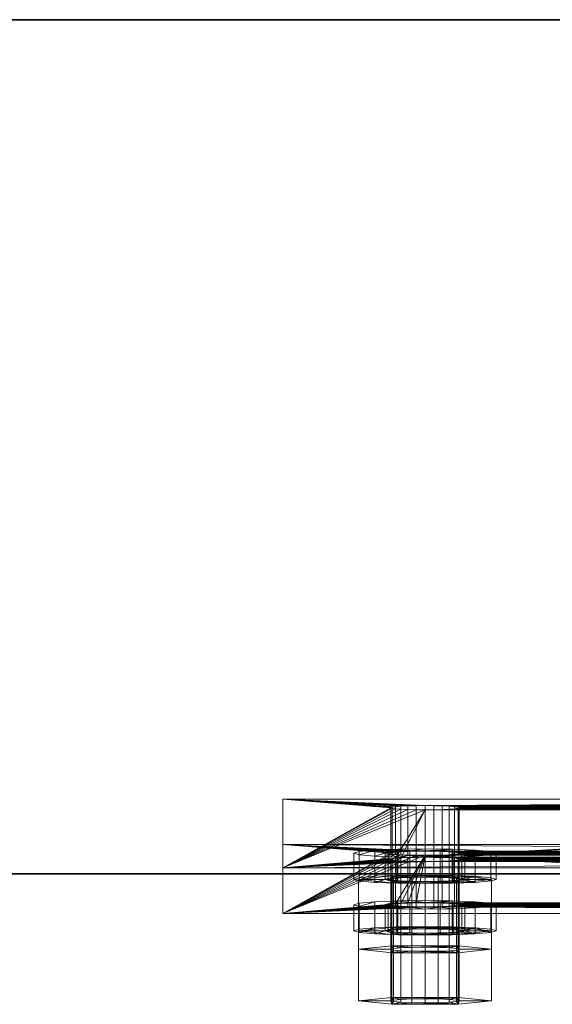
# Model space of a CAD drawing. Extents: x -0.3 to 41.3, y 0 to 17.8.
# Tile 316 of 625: x 21.8192 to 21.9128, y 3.5968 to 3.7698. Entities that reach past the tile are written whole.
import ezdxf

# ---------------------------------------------------------------- set-up
doc = ezdxf.new("R2010")
doc.units = 0
doc.header["$MEASUREMENT"] = 0
for name, color, linetype, lineweight in [('ANILHAS', 135, 'Continuous', 0), ('PLACAS_DE_BASE', 144, 'Continuous', 0), ('PORCAS', 157, 'Continuous', 0)]:
    doc.layers.add(name, color=color, linetype=linetype, lineweight=lineweight)
for name, color, linetype in [('V115', 7, 'Continuous'), ('V216', 7, 'Continuous'), ('V305', 7, 'Continuous')]:
    doc.layers.add(name, color=color, linetype=linetype)

msp = doc.modelspace()

# ---------------------------------------------------------------- linework, layer by layer
at = {"layer": 'V115', "color": 252, "true_color": 0x838383}
for points, invisible_edges in [([(18.82079, 3.76977, 196.60001), (18.82079, 3.61977, 196.60001), (25.13823, 3.61977, 196.60001)], 12), ([(18.82079, 3.76977, 196.00001), (18.82079, 3.61977, 196.00001), (25.13823, 3.61977, 196.00001)], 12), ([(18.82079, 3.76977, 196.60001), (25.13823, 3.61977, 196.60001), (25.13823, 3.76977, 196.60001)], 9), ([(18.82079, 3.76977, 196.00001), (25.13823, 3.61977, 196.00001), (25.13823, 3.76977, 196.00001)], 9)]:
    msp.add_3dface(points, dxfattribs=dict(at, invisible_edges=invisible_edges))
for points in [[(25.13823, 3.76977, 196.60001), (18.82079, 3.76977, 196.60001), (18.82079, 3.76977, 196.00001), (25.13823, 3.76977, 196.00001)], [(18.82079, 3.61977, 196.60001), (25.13823, 3.61977, 196.60001), (25.13823, 3.61977, 196.00001), (18.82079, 3.61977, 196.00001)]]:
    msp.add_3dface(points, dxfattribs=at)
at = {"layer": 'V216', "color": 252, "true_color": 0x838383}
for points, invisible_edges in [([(18.82079, 3.76977, 199.55), (18.82079, 3.61977, 199.55), (25.13823, 3.61977, 199.55)], 12), ([(18.82079, 3.76977, 198.95), (18.82079, 3.61977, 198.95), (25.13823, 3.61977, 198.95)], 12), ([(18.82079, 3.76977, 199.55), (25.13823, 3.61977, 199.55), (25.13823, 3.76977, 199.55)], 9), ([(18.82079, 3.76977, 198.95), (25.13823, 3.61977, 198.95), (25.13823, 3.76977, 198.95)], 9)]:
    msp.add_3dface(points, dxfattribs=dict(at, invisible_edges=invisible_edges))
for points in [[(25.13823, 3.76977, 199.55), (18.82079, 3.76977, 199.55), (18.82079, 3.76977, 198.95), (25.13823, 3.76977, 198.95)], [(18.82079, 3.61977, 199.55), (25.13823, 3.61977, 199.55), (25.13823, 3.61977, 198.95), (18.82079, 3.61977, 198.95)]]:
    msp.add_3dface(points, dxfattribs=at)
at = {"layer": 'V305', "color": 252, "true_color": 0x838383}
for points, invisible_edges in [([(18.82079, 3.76977, 200.60001), (18.82079, 3.61977, 200.60001), (25.13823, 3.61977, 200.60001)], 12), ([(18.82079, 3.76977, 200.30001), (18.82079, 3.61977, 200.30001), (25.13823, 3.61977, 200.30001)], 12), ([(18.82079, 3.76977, 200.60001), (25.13823, 3.61977, 200.60001), (25.13823, 3.76977, 200.60001)], 9), ([(18.82079, 3.76977, 200.30001), (25.13823, 3.61977, 200.30001), (25.13823, 3.76977, 200.30001)], 9)]:
    msp.add_3dface(points, dxfattribs=dict(at, invisible_edges=invisible_edges))
for points in [[(25.13823, 3.76977, 200.60001), (18.82079, 3.76977, 200.60001), (18.82079, 3.76977, 200.30001), (25.13823, 3.76977, 200.30001)], [(18.82079, 3.61977, 200.60001), (25.13823, 3.61977, 200.60001), (25.13823, 3.61977, 200.30001), (18.82079, 3.61977, 200.30001)]]:
    msp.add_3dface(points, dxfattribs=at)

# ---------------------------------------------------------------- meshes
at = {"layer": 'ANILHAS'}
mesh = msp.add_polyface(dxfattribs=at)
corners = [(21.87795, 3.61878, 199.42205), (21.87795, 3.62337, 199.42233), (21.8789, 3.61849, 199.42683), (21.8789, 3.61907, 199.41728), (21.8789, 3.62308, 199.4271), (21.8789, 3.62366, 199.41756), (21.88161, 3.61824, 199.43088), (21.88161, 3.61931, 199.41323), (21.88161, 3.62283, 199.43116), (21.88161, 3.6239, 199.41351), (21.88345, 3.61878, 199.42205), (21.88345, 3.62337, 199.42233), (21.88398, 3.61861, 199.42473), (21.88398, 3.61894, 199.41938), (21.88398, 3.62321, 199.42501), (21.88398, 3.62353, 199.41966), (21.8855, 3.61848, 199.42699), (21.8855, 3.61908, 199.41711), (21.8855, 3.62307, 199.42727), (21.8855, 3.62367, 199.41739), (21.88567, 3.61808, 199.43358), (21.88567, 3.61947, 199.41052), (21.88567, 3.62267, 199.43386), (21.88567, 3.62407, 199.4108), (21.88777, 3.61839, 199.42851), (21.88777, 3.61917, 199.4156), (21.88777, 3.62298, 199.42879), (21.88777, 3.62376, 199.41587), (21.89045, 3.61802, 199.43453), (21.89045, 3.61835, 199.42904), (21.89045, 3.6192, 199.41507), (21.89045, 3.61953, 199.40958), (21.89045, 3.62261, 199.43481), (21.89045, 3.62295, 199.42932), (21.89045, 3.62379, 199.41534), (21.89045, 3.62412, 199.40985), (21.89313, 3.61839, 199.42851), (21.89313, 3.61917, 199.4156), (21.89313, 3.62298, 199.42879), (21.89313, 3.62376, 199.41587), (21.89523, 3.61808, 199.43358), (21.89523, 3.61947, 199.41052), (21.89523, 3.62267, 199.43386), (21.89523, 3.62407, 199.4108), (21.8954, 3.61848, 199.42699), (21.8954, 3.61908, 199.41711), (21.8954, 3.62307, 199.42727), (21.8954, 3.62367, 199.41739), (21.89692, 3.61861, 199.42473), (21.89692, 3.61894, 199.41938), (21.89692, 3.62321, 199.42501), (21.89692, 3.62353, 199.41966), (21.89745, 3.61878, 199.42205), (21.89745, 3.62337, 199.42233), (21.89929, 3.61824, 199.43088), (21.89929, 3.61931, 199.41323), (21.89929, 3.62283, 199.43116), (21.89929, 3.6239, 199.41351), (21.902, 3.61849, 199.42683), (21.902, 3.61907, 199.41728), (21.902, 3.62308, 199.4271), (21.902, 3.62366, 199.41756), (21.90295, 3.61878, 199.42205), (21.90295, 3.62337, 199.42233)]
mesh.append_faces([[corners[k] for k in face] for face in [(63, 60, 58, 62), (60, 56, 54, 58), (56, 42, 40, 54), (42, 32, 28, 40), (32, 22, 20, 28), (22, 8, 6, 20), (8, 4, 2, 6), (4, 1, 0, 2), (1, 5, 3, 0), (5, 9, 7, 3), (9, 23, 21, 7), (23, 35, 31, 21), (35, 43, 41, 31), (43, 57, 55, 41), (57, 61, 59, 55), (61, 63, 62, 59), (53, 51, 49, 52), (51, 47, 45, 49), (47, 39, 37, 45), (39, 34, 30, 37), (34, 27, 25, 30), (27, 19, 17, 25), (19, 15, 13, 17), (15, 11, 10, 13), (11, 14, 12, 10), (14, 18, 16, 12), (18, 26, 24, 16), (26, 33, 29, 24), (33, 38, 36, 29), (38, 46, 44, 36), (46, 50, 48, 44), (50, 53, 52, 48)]])
mesh.append_faces([[corners[k] for k in face] for face in [(4, 5, 1), (61, 60, 63), (3, 2, 0), (58, 59, 62)]], dxfattribs={"vtx0": -1})
mesh.append_faces([[corners[k] for k in face] for face in [(22, 11, 8), (11, 22, 14), (14, 22, 18), (18, 22, 26), (26, 32, 33), (33, 32, 38), (38, 42, 46), (46, 56, 50), (50, 56, 53), (5, 4, 9), (9, 8, 23), (23, 27, 35), (35, 34, 43), (43, 47, 57), (57, 60, 61), (2, 7, 6), (10, 21, 13), (13, 21, 17), (17, 21, 25), (25, 31, 30), (30, 41, 37), (37, 41, 45), (45, 55, 49), (49, 55, 52), (54, 55, 58), (20, 24, 28), (28, 36, 40), (40, 44, 54)]], dxfattribs={"vtx0": -1, "vtx1": -1})
mesh.append_faces([[corners[k] for k in face] for face in [(23, 8, 11), (57, 53, 56), (6, 21, 10), (52, 55, 54)]], dxfattribs={"vtx0": -1, "vtx1": -1, "vtx2": -1})
mesh.append_faces([[corners[k] for k in face] for face in [(26, 22, 32), (38, 32, 42), (46, 42, 56), (9, 4, 8), (23, 11, 15), (23, 15, 19), (23, 19, 27), (35, 27, 34), (43, 34, 39), (43, 39, 47), (57, 47, 51), (57, 51, 53), (57, 56, 60), (2, 3, 7), (6, 7, 21), (25, 21, 31), (30, 31, 41), (45, 41, 55), (58, 55, 59), (10, 20, 6), (20, 10, 12), (20, 12, 16), (20, 16, 24), (28, 24, 29), (28, 29, 36), (40, 36, 44), (54, 44, 48), (54, 48, 52)]], dxfattribs={"vtx0": -1, "vtx2": -1})
mesh = msp.add_polyface(dxfattribs=at)
corners = [(21.87795, 3.60972, 199.57178), (21.87795, 3.61431, 199.57206), (21.8789, 3.60943, 199.57655), (21.8789, 3.61, 199.56701), (21.8789, 3.61402, 199.57683), (21.8789, 3.6146, 199.56729), (21.88161, 3.60918, 199.5806), (21.88161, 3.61025, 199.56296), (21.88161, 3.61377, 199.58088), (21.88161, 3.61484, 199.56323), (21.88345, 3.60972, 199.57178), (21.88345, 3.61431, 199.57206), (21.88398, 3.60955, 199.57445), (21.88398, 3.60988, 199.5691), (21.88398, 3.61414, 199.57473), (21.88398, 3.61447, 199.56938), (21.8855, 3.60942, 199.57672), (21.8855, 3.61001, 199.56684), (21.8855, 3.61401, 199.577), (21.8855, 3.61461, 199.56712), (21.88567, 3.60902, 199.58331), (21.88567, 3.61041, 199.56025), (21.88567, 3.61361, 199.58359), (21.88567, 3.615, 199.56053), (21.88777, 3.60932, 199.57824), (21.88777, 3.61011, 199.56532), (21.88777, 3.61392, 199.57852), (21.88777, 3.6147, 199.5656), (21.89045, 3.60896, 199.58426), (21.89045, 3.60929, 199.57877), (21.89045, 3.61014, 199.56479), (21.89045, 3.61047, 199.5593), (21.89045, 3.61355, 199.58453), (21.89045, 3.61388, 199.57904), (21.89045, 3.61473, 199.56507), (21.89045, 3.61506, 199.55958), (21.89313, 3.60932, 199.57824), (21.89313, 3.61011, 199.56532), (21.89313, 3.61392, 199.57852), (21.89313, 3.6147, 199.5656), (21.89523, 3.60902, 199.58331), (21.89523, 3.61041, 199.56025), (21.89523, 3.61361, 199.58359), (21.89523, 3.615, 199.56053), (21.8954, 3.60942, 199.57672), (21.8954, 3.61001, 199.56684), (21.8954, 3.61401, 199.577), (21.8954, 3.61461, 199.56712), (21.89692, 3.60955, 199.57445), (21.89692, 3.60988, 199.5691), (21.89692, 3.61414, 199.57473), (21.89692, 3.61447, 199.56938), (21.89745, 3.60972, 199.57178), (21.89745, 3.61431, 199.57206), (21.89929, 3.60918, 199.5806), (21.89929, 3.61025, 199.56296), (21.89929, 3.61377, 199.58088), (21.89929, 3.61484, 199.56323), (21.902, 3.60943, 199.57655), (21.902, 3.61, 199.56701), (21.902, 3.61402, 199.57683), (21.902, 3.6146, 199.56729), (21.90295, 3.60972, 199.57178), (21.90295, 3.61431, 199.57206)]
mesh.append_faces([[corners[k] for k in face] for face in [(63, 60, 58, 62), (60, 56, 54, 58), (56, 42, 40, 54), (42, 32, 28, 40), (32, 22, 20, 28), (22, 8, 6, 20), (8, 4, 2, 6), (4, 1, 0, 2), (1, 5, 3, 0), (5, 9, 7, 3), (9, 23, 21, 7), (23, 35, 31, 21), (35, 43, 41, 31), (43, 57, 55, 41), (57, 61, 59, 55), (61, 63, 62, 59), (53, 51, 49, 52), (51, 47, 45, 49), (47, 39, 37, 45), (39, 34, 30, 37), (34, 27, 25, 30), (27, 19, 17, 25), (19, 15, 13, 17), (15, 11, 10, 13), (11, 14, 12, 10), (14, 18, 16, 12), (18, 26, 24, 16), (26, 33, 29, 24), (33, 38, 36, 29), (38, 46, 44, 36), (46, 50, 48, 44), (50, 53, 52, 48)]])
mesh.append_faces([[corners[k] for k in face] for face in [(4, 5, 1), (61, 60, 63), (3, 2, 0), (58, 59, 62)]], dxfattribs={"vtx0": -1})
mesh.append_faces([[corners[k] for k in face] for face in [(22, 11, 8), (11, 22, 14), (14, 22, 18), (18, 22, 26), (26, 32, 33), (33, 32, 38), (38, 42, 46), (46, 56, 50), (50, 56, 53), (5, 4, 9), (9, 8, 23), (23, 27, 35), (35, 34, 43), (43, 47, 57), (57, 60, 61), (2, 7, 6), (10, 21, 13), (13, 21, 17), (17, 21, 25), (25, 31, 30), (30, 41, 37), (37, 41, 45), (45, 55, 49), (49, 55, 52), (54, 55, 58), (20, 24, 28), (28, 36, 40), (40, 44, 54)]], dxfattribs={"vtx0": -1, "vtx1": -1})
mesh.append_faces([[corners[k] for k in face] for face in [(23, 8, 11), (57, 53, 56), (6, 21, 10), (52, 55, 54)]], dxfattribs={"vtx0": -1, "vtx1": -1, "vtx2": -1})
mesh.append_faces([[corners[k] for k in face] for face in [(26, 22, 32), (38, 32, 42), (46, 42, 56), (9, 4, 8), (23, 11, 15), (23, 15, 19), (23, 19, 27), (35, 27, 34), (43, 34, 39), (43, 39, 47), (57, 47, 51), (57, 51, 53), (57, 56, 60), (2, 3, 7), (6, 7, 21), (25, 21, 31), (30, 31, 41), (45, 41, 55), (58, 55, 59), (10, 20, 6), (20, 10, 12), (20, 12, 16), (20, 16, 24), (28, 24, 29), (28, 29, 36), (40, 36, 44), (54, 44, 48), (54, 48, 52)]], dxfattribs={"vtx0": -1, "vtx2": -1})
at = {"layer": 'PLACAS_DE_BASE'}
mesh = msp.add_polyface(dxfattribs=at)
corners = [(21.8889, 3.6317, 199.41703), (21.86545, 3.63286, 199.39787), (21.88745, 3.63167, 199.41763), (21.88621, 3.63161, 199.41859), (21.88525, 3.63153, 199.41983), (21.88465, 3.63145, 199.42127), (21.88445, 3.63135, 199.42282), (21.86545, 3.62078, 199.5975), (21.88465, 3.63126, 199.42437), (21.88525, 3.63117, 199.42581), (21.88621, 3.6311, 199.42705), (21.88745, 3.63104, 199.42801), (21.8889, 3.631, 199.4286), (21.89045, 3.63099, 199.42881), (21.88525, 3.62247, 199.56955), (21.88465, 3.62239, 199.571), (21.88445, 3.62229, 199.57255), (21.88465, 3.6222, 199.5741), (21.88525, 3.62211, 199.57554), (21.88621, 3.62204, 199.57678), (21.88745, 3.62198, 199.57773), (21.8889, 3.62194, 199.57833), (21.86545, 3.62488, 199.39738), (21.88445, 3.62337, 199.42234), (21.86545, 3.6128, 199.59702), (21.88465, 3.62346, 199.42079), (21.88525, 3.62355, 199.41934), (21.88621, 3.62362, 199.4181), (21.88745, 3.62368, 199.41715), (21.8889, 3.62372, 199.41655), (21.88465, 3.62327, 199.42389), (21.88525, 3.62319, 199.42533), (21.88621, 3.62311, 199.42657), (21.88745, 3.62305, 199.42752), (21.8889, 3.62302, 199.42812), (21.89045, 3.62301, 199.42833), (21.88525, 3.61449, 199.56907), (21.88465, 3.6144, 199.57051), (21.88445, 3.61431, 199.57206), (21.88465, 3.61421, 199.57361), (21.88525, 3.61413, 199.57506), (21.88621, 3.61405, 199.5763), (21.88745, 3.61399, 199.57725), (21.8889, 3.61396, 199.57785)]
mesh.append_faces([[corners[k] for k in face] for face in [(7, 1, 22, 24)]])
mesh.append_faces([[corners[k] for k in face] for face in [(0, 1, 2), (2, 1, 3), (3, 1, 4), (4, 1, 5), (5, 1, 6), (6, 7, 8), (8, 7, 9), (9, 7, 10), (10, 7, 11), (11, 7, 12), (14, 7, 15), (15, 7, 16), (16, 7, 17), (17, 7, 18), (18, 7, 19), (19, 7, 20), (20, 7, 21), (22, 23, 24), (23, 22, 25), (25, 22, 26), (26, 22, 27), (27, 22, 28), (28, 22, 29)]], dxfattribs={"vtx0": -1, "vtx1": -1})
mesh.append_faces([[corners[k] for k in face] for face in [(13, 7, 14), (24, 35, 36)]], dxfattribs={"vtx0": -1, "vtx1": -1, "vtx2": -1})
mesh.append_faces([[corners[k] for k in face] for face in [(6, 1, 7), (24, 23, 30), (24, 30, 31), (24, 31, 32), (24, 32, 33), (24, 33, 34), (24, 36, 37), (24, 37, 38), (24, 38, 39), (24, 39, 40), (24, 40, 41), (24, 41, 42), (24, 42, 43)]], dxfattribs={"vtx0": -1, "vtx2": -1})
mesh = msp.add_polyface(dxfattribs=at)
corners = [(21.89045, 3.63172, 199.41683), (21.86545, 3.63286, 199.39787), (21.8889, 3.6317, 199.41703), (21.8889, 3.631, 199.4286), (21.86545, 3.62078, 199.5975), (21.89045, 3.63099, 199.42881), (21.88525, 3.62247, 199.56955), (21.88621, 3.62255, 199.56831), (21.8889, 3.62194, 199.57833), (21.89045, 3.62193, 199.57854), (21.8889, 3.62372, 199.41655), (21.86545, 3.62488, 199.39738), (21.89045, 3.62373, 199.41635), (21.86545, 3.6128, 199.59702), (21.8889, 3.62302, 199.42812), (21.89045, 3.62301, 199.42833), (21.88525, 3.61449, 199.56907), (21.88621, 3.61456, 199.56783), (21.88745, 3.61462, 199.56688), (21.8889, 3.61466, 199.56628), (21.89045, 3.61467, 199.56607), (21.8889, 3.61396, 199.57785), (21.89045, 3.61394, 199.57805), (21.892, 3.6317, 199.41703), (21.892, 3.62372, 199.41655), (21.88745, 3.63167, 199.41763), (21.88745, 3.62368, 199.41715), (21.88621, 3.63161, 199.41859), (21.88621, 3.62362, 199.4181), (21.88525, 3.63153, 199.41983), (21.88525, 3.62355, 199.41934), (21.88465, 3.63145, 199.42127), (21.88465, 3.62346, 199.42079), (21.88445, 3.63135, 199.42282), (21.88445, 3.62337, 199.42234), (21.88465, 3.63126, 199.42437), (21.88465, 3.62327, 199.42389), (21.88525, 3.63117, 199.42581), (21.88525, 3.62319, 199.42533), (21.88621, 3.6311, 199.42705), (21.88621, 3.62311, 199.42657), (21.88745, 3.63104, 199.42801), (21.88745, 3.62305, 199.42752), (21.892, 3.631, 199.4286), (21.892, 3.62302, 199.42812), (21.892, 3.62264, 199.56676), (21.89045, 3.62265, 199.56656), (21.892, 3.61466, 199.56628), (21.8889, 3.62264, 199.56676), (21.88745, 3.62261, 199.56736), (21.88465, 3.62239, 199.571), (21.88465, 3.6144, 199.57051), (21.88445, 3.62229, 199.57255), (21.88445, 3.61431, 199.57206), (21.88465, 3.6222, 199.5741), (21.88465, 3.61421, 199.57361), (21.88525, 3.62211, 199.57554), (21.88525, 3.61413, 199.57506), (21.88621, 3.62204, 199.57678), (21.88621, 3.61405, 199.5763), (21.88745, 3.62198, 199.57773), (21.88745, 3.61399, 199.57725), (21.892, 3.62194, 199.57833), (21.892, 3.61396, 199.57785)]
mesh.append_faces([[corners[k] for k in face] for face in [(23, 0, 12, 24), (0, 2, 10, 12), (2, 25, 26, 10), (25, 27, 28, 26), (27, 29, 30, 28), (29, 31, 32, 30), (31, 33, 34, 32), (33, 35, 36, 34), (35, 37, 38, 36), (37, 39, 40, 38), (39, 41, 42, 40), (41, 3, 14, 42), (3, 5, 15, 14), (5, 43, 44, 15), (45, 46, 20, 47), (46, 48, 19, 20), (48, 49, 18, 19), (49, 7, 17, 18), (7, 6, 16, 17), (6, 50, 51, 16), (50, 52, 53, 51), (52, 54, 55, 53), (54, 56, 57, 55), (56, 58, 59, 57), (58, 60, 61, 59), (60, 8, 21, 61), (8, 9, 22, 21), (9, 62, 63, 22)]])
mesh.append_faces([[corners[k] for k in face] for face in [(0, 1, 2), (3, 4, 5), (8, 4, 9), (10, 11, 12), (16, 15, 17), (17, 15, 18), (18, 15, 19), (19, 15, 20)]], dxfattribs={"vtx0": -1, "vtx1": -1})
mesh.append_faces([[corners[k] for k in face] for face in [(5, 6, 7), (13, 14, 15), (13, 21, 22)]], dxfattribs={"vtx0": -1, "vtx2": -1})
mesh = msp.add_polyface(dxfattribs=at)
corners = [(21.86545, 3.63286, 199.39787), (21.89045, 3.63172, 199.41683), (22.06545, 3.63286, 199.39787), (21.89045, 3.63099, 199.42881), (21.88621, 3.62255, 199.56831), (22.04045, 3.63099, 199.42881), (21.88745, 3.62261, 199.56736), (21.8889, 3.62264, 199.56676), (21.89045, 3.62265, 199.56656), (21.89045, 3.62193, 199.57854), (21.86545, 3.62078, 199.5975), (22.04045, 3.62193, 199.57854), (21.892, 3.62264, 199.56676), (22.04045, 3.62265, 199.56656), (22.03745, 3.62198, 199.57773), (21.89345, 3.62198, 199.57773), (21.892, 3.62194, 199.57833), (22.0389, 3.62194, 199.57833), (21.892, 3.6317, 199.41703), (22.04045, 3.63172, 199.41683), (22.03745, 3.63104, 199.42801), (21.89345, 3.63104, 199.42801), (21.892, 3.631, 199.4286), (22.0389, 3.631, 199.4286), (21.89045, 3.62373, 199.41635), (21.86545, 3.62488, 199.39738), (22.04045, 3.62373, 199.41635), (21.89045, 3.61467, 199.56607), (21.89045, 3.62301, 199.42833), (22.04045, 3.61467, 199.56607), (21.86545, 3.6128, 199.59702), (21.89045, 3.61394, 199.57805), (22.06545, 3.6128, 199.59702), (22.0389, 3.61466, 199.56628), (21.892, 3.61466, 199.56628), (21.892, 3.61396, 199.57785), (22.04045, 3.61394, 199.57805), (22.0389, 3.62372, 199.41655), (21.892, 3.62372, 199.41655), (21.892, 3.62302, 199.42812), (22.04045, 3.62301, 199.42833), (21.89645, 3.63135, 199.42282), (21.89625, 3.63145, 199.42127), (21.89625, 3.62346, 199.42079), (21.89645, 3.62337, 199.42234), (21.89565, 3.63153, 199.41983), (21.89565, 3.62355, 199.41934), (21.89469, 3.63161, 199.41859), (21.89469, 3.62362, 199.4181), (21.89345, 3.63167, 199.41763), (21.89345, 3.62368, 199.41715), (21.89345, 3.62305, 199.42752), (21.89469, 3.6311, 199.42705), (21.89469, 3.62311, 199.42657), (21.89565, 3.63117, 199.42581), (21.89565, 3.62319, 199.42533), (21.89625, 3.63126, 199.42437), (21.89625, 3.62327, 199.42389), (21.89645, 3.62229, 199.57255), (21.89625, 3.62239, 199.571), (21.89625, 3.6144, 199.57051), (21.89645, 3.61431, 199.57206), (21.89565, 3.62247, 199.56955), (21.89565, 3.61449, 199.56907), (21.89469, 3.62255, 199.56831), (21.89469, 3.61456, 199.56783), (21.89345, 3.62261, 199.56736), (21.89345, 3.61462, 199.56688), (21.89345, 3.61399, 199.57725), (21.89469, 3.62204, 199.57678), (21.89469, 3.61405, 199.5763), (21.89565, 3.62211, 199.57554), (21.89565, 3.61413, 199.57506), (21.89625, 3.6222, 199.5741), (21.89625, 3.61421, 199.57361)]
mesh.append_faces([[corners[k] for k in face] for face in [(41, 42, 43, 44), (42, 45, 46, 43), (45, 47, 48, 46), (47, 49, 50, 48), (49, 18, 38, 50), (22, 21, 51, 39), (21, 52, 53, 51), (52, 54, 55, 53), (54, 56, 57, 55), (56, 41, 44, 57), (58, 59, 60, 61), (59, 62, 63, 60), (62, 64, 65, 63), (64, 66, 67, 65), (66, 12, 34, 67), (16, 15, 68, 35), (15, 69, 70, 68), (69, 71, 72, 70), (71, 73, 74, 72), (73, 58, 61, 74)]])
mesh.append_faces([[corners[k] for k in face] for face in [(0, 1, 2), (12, 13, 8), (18, 19, 1), (30, 31, 32), (27, 33, 34), (35, 36, 31), (24, 37, 38), (39, 40, 28)]], dxfattribs={"vtx0": -1, "vtx1": -1})
mesh.append_faces([[corners[k] for k in face] for face in [(3, 4, 5), (9, 10, 11), (24, 25, 26), (27, 28, 29)]], dxfattribs={"vtx0": -1, "vtx1": -1, "vtx2": -1})
mesh.append_faces([[corners[k] for k in face] for face in [(5, 4, 6), (5, 6, 7), (5, 7, 8), (14, 15, 16), (17, 16, 9), (20, 21, 22), (23, 22, 3)]], dxfattribs={"vtx0": -1, "vtx2": -1})
mesh = msp.add_polyface(dxfattribs=at)
corners = [(22.0389, 3.62264, 199.56676), (21.892, 3.62264, 199.56676), (21.89345, 3.62261, 199.56736), (22.03745, 3.62261, 199.56736), (21.89469, 3.62255, 199.56831), (22.03621, 3.62255, 199.56831), (21.89565, 3.62247, 199.56955), (22.03525, 3.62247, 199.56955), (21.89625, 3.62239, 199.571), (22.03465, 3.62239, 199.571), (21.89645, 3.62229, 199.57255), (22.03445, 3.62229, 199.57255), (21.89625, 3.6222, 199.5741), (22.03465, 3.6222, 199.5741), (21.89565, 3.62211, 199.57554), (22.03525, 3.62211, 199.57554), (21.89469, 3.62204, 199.57678), (22.03621, 3.62204, 199.57678), (21.89345, 3.62198, 199.57773), (22.0389, 3.6317, 199.41703), (21.892, 3.6317, 199.41703), (21.89345, 3.63167, 199.41763), (22.03745, 3.63167, 199.41763), (21.89469, 3.63161, 199.41859), (22.03621, 3.63161, 199.41859), (21.89565, 3.63153, 199.41983), (22.03525, 3.63153, 199.41983), (21.89625, 3.63145, 199.42127), (22.03465, 3.63145, 199.42127), (21.89645, 3.63135, 199.42282), (22.03445, 3.63135, 199.42282), (21.89625, 3.63126, 199.42437), (22.03465, 3.63126, 199.42437), (21.89565, 3.63117, 199.42581), (22.03525, 3.63117, 199.42581), (21.89469, 3.6311, 199.42705), (22.03621, 3.6311, 199.42705), (21.89345, 3.63104, 199.42801), (21.892, 3.61466, 199.56628), (22.03745, 3.61462, 199.56688), (21.89345, 3.61462, 199.56688), (22.03621, 3.61456, 199.56783), (21.89469, 3.61456, 199.56783), (22.03525, 3.61449, 199.56907), (21.89565, 3.61449, 199.56907), (22.03465, 3.6144, 199.57051), (21.89625, 3.6144, 199.57051), (22.03445, 3.61431, 199.57206), (21.89645, 3.61431, 199.57206), (22.03465, 3.61421, 199.57361), (21.89625, 3.61421, 199.57361), (22.03525, 3.61413, 199.57506), (21.89565, 3.61413, 199.57506), (22.03621, 3.61405, 199.5763), (21.89469, 3.61405, 199.5763), (22.03745, 3.61399, 199.57725), (21.89345, 3.61399, 199.57725), (22.0389, 3.61396, 199.57785), (21.892, 3.61396, 199.57785), (21.892, 3.62372, 199.41655), (22.03745, 3.62368, 199.41715), (21.89345, 3.62368, 199.41715), (22.03621, 3.62362, 199.4181), (21.89469, 3.62362, 199.4181), (22.03525, 3.62355, 199.41934), (21.89565, 3.62355, 199.41934), (22.03465, 3.62346, 199.42079), (21.89625, 3.62346, 199.42079), (22.03445, 3.62337, 199.42234), (21.89645, 3.62337, 199.42234), (22.03465, 3.62327, 199.42389), (21.89625, 3.62327, 199.42389), (22.03525, 3.62319, 199.42533), (21.89565, 3.62319, 199.42533), (22.03621, 3.62311, 199.42657), (21.89469, 3.62311, 199.42657), (22.03745, 3.62305, 199.42752), (21.89345, 3.62305, 199.42752), (22.0389, 3.62302, 199.42812), (21.892, 3.62302, 199.42812), (21.86545, 3.63286, 199.39787), (22.06545, 3.63286, 199.39787), (22.06545, 3.62488, 199.39738), (21.86545, 3.62488, 199.39738)]
mesh.append_faces([[corners[k] for k in face] for face in [(80, 81, 82, 83)]])
mesh.append_faces([[corners[k] for k in face] for face in [(38, 39, 40), (40, 41, 42), (42, 43, 44), (44, 45, 46), (46, 47, 48), (48, 49, 50), (50, 51, 52), (52, 53, 54), (54, 55, 56), (56, 57, 58), (59, 60, 61), (61, 62, 63), (63, 64, 65), (65, 66, 67), (67, 68, 69), (69, 70, 71), (71, 72, 73), (73, 74, 75), (75, 76, 77), (77, 78, 79)]], dxfattribs={"vtx0": -1, "vtx1": -1})
mesh.append_faces([[corners[k] for k in face] for face in [(0, 1, 2), (3, 2, 4), (5, 4, 6), (7, 6, 8), (9, 8, 10), (11, 10, 12), (13, 12, 14), (15, 14, 16), (17, 16, 18), (19, 20, 21), (22, 21, 23), (24, 23, 25), (26, 25, 27), (28, 27, 29), (30, 29, 31), (32, 31, 33), (34, 33, 35), (36, 35, 37)]], dxfattribs={"vtx0": -1, "vtx2": -1})
mesh = msp.add_polyface(dxfattribs=at)
corners = [(22.04045, 3.63172, 199.41683), (22.06545, 3.63286, 199.39787), (21.89045, 3.63172, 199.41683), (22.04045, 3.62265, 199.56656), (22.04045, 3.63099, 199.42881), (21.89045, 3.62265, 199.56656), (22.06545, 3.62078, 199.5975), (22.04045, 3.62193, 199.57854), (21.86545, 3.62078, 199.5975), (21.892, 3.62264, 199.56676), (22.0389, 3.62264, 199.56676), (21.89345, 3.62261, 199.56736), (22.03745, 3.62261, 199.56736), (21.892, 3.6317, 199.41703), (22.0389, 3.6317, 199.41703), (21.89345, 3.63167, 199.41763), (22.03745, 3.63167, 199.41763), (22.06545, 3.62488, 199.39738), (22.04045, 3.62373, 199.41635), (21.86545, 3.62488, 199.39738), (22.04045, 3.62301, 199.42833), (22.04469, 3.61456, 199.56783), (21.89045, 3.62301, 199.42833), (22.04345, 3.61462, 199.56688), (22.042, 3.61466, 199.56628), (22.04045, 3.61467, 199.56607), (22.04045, 3.61394, 199.57805), (22.06545, 3.6128, 199.59702), (21.89045, 3.61394, 199.57805), (22.0389, 3.61466, 199.56628), (21.89045, 3.61467, 199.56607), (21.89345, 3.61399, 199.57725), (22.03745, 3.61399, 199.57725), (22.0389, 3.61396, 199.57785), (21.892, 3.61396, 199.57785), (22.0389, 3.62372, 199.41655), (21.89045, 3.62373, 199.41635), (21.89345, 3.62305, 199.42752), (22.03745, 3.62305, 199.42752), (22.0389, 3.62302, 199.42812), (21.892, 3.62302, 199.42812), (22.03745, 3.62368, 199.41715), (22.03621, 3.63161, 199.41859), (22.03621, 3.62362, 199.4181), (22.03525, 3.63153, 199.41983), (22.03525, 3.62355, 199.41934), (22.03465, 3.63145, 199.42127), (22.03465, 3.62346, 199.42079), (22.03445, 3.63135, 199.42282), (22.03445, 3.62337, 199.42234), (22.03465, 3.63126, 199.42437), (22.03465, 3.62327, 199.42389), (22.03525, 3.63117, 199.42581), (22.03525, 3.62319, 199.42533), (22.03621, 3.6311, 199.42705), (22.03621, 3.62311, 199.42657), (22.03745, 3.63104, 199.42801), (22.0389, 3.631, 199.4286), (22.03745, 3.61462, 199.56688), (22.03621, 3.62255, 199.56831), (22.03621, 3.61456, 199.56783), (22.03525, 3.62247, 199.56955), (22.03525, 3.61449, 199.56907), (22.03465, 3.62239, 199.571), (22.03465, 3.6144, 199.57051), (22.03445, 3.62229, 199.57255), (22.03445, 3.61431, 199.57206), (22.03465, 3.6222, 199.5741), (22.03465, 3.61421, 199.57361), (22.03525, 3.62211, 199.57554), (22.03525, 3.61413, 199.57506), (22.03621, 3.62204, 199.57678), (22.03621, 3.61405, 199.5763), (22.03745, 3.62198, 199.57773), (22.0389, 3.62194, 199.57833)]
mesh.append_faces([[corners[k] for k in face] for face in [(14, 16, 41, 35), (16, 42, 43, 41), (42, 44, 45, 43), (44, 46, 47, 45), (46, 48, 49, 47), (48, 50, 51, 49), (50, 52, 53, 51), (52, 54, 55, 53), (54, 56, 38, 55), (56, 57, 39, 38), (10, 12, 58, 29), (12, 59, 60, 58), (59, 61, 62, 60), (61, 63, 64, 62), (63, 65, 66, 64), (65, 67, 68, 66), (67, 69, 70, 68), (69, 71, 72, 70), (71, 73, 32, 72), (73, 74, 33, 32)]])
mesh.append_faces([[corners[k] for k in face] for face in [(6, 7, 8), (3, 9, 10), (10, 11, 12), (0, 13, 14), (14, 15, 16), (17, 18, 19), (29, 30, 25), (35, 36, 18)]], dxfattribs={"vtx0": -1, "vtx1": -1})
mesh.append_faces([[corners[k] for k in face] for face in [(0, 1, 2), (3, 4, 5), (20, 21, 22), (26, 27, 28)]], dxfattribs={"vtx0": -1, "vtx1": -1, "vtx2": -1})
mesh.append_faces([[corners[k] for k in face] for face in [(22, 21, 23), (22, 23, 24), (22, 24, 25), (31, 32, 33), (34, 33, 26), (37, 38, 39), (40, 39, 20)]], dxfattribs={"vtx0": -1, "vtx2": -1})
mesh = msp.add_polyface(dxfattribs=at)
corners = [(22.03745, 3.62261, 199.56736), (21.89469, 3.62255, 199.56831), (22.03621, 3.62255, 199.56831), (21.89565, 3.62247, 199.56955), (22.03525, 3.62247, 199.56955), (21.89625, 3.62239, 199.571), (22.03465, 3.62239, 199.571), (21.89645, 3.62229, 199.57255), (22.03445, 3.62229, 199.57255), (21.89625, 3.6222, 199.5741), (22.03465, 3.6222, 199.5741), (21.89565, 3.62211, 199.57554), (22.03525, 3.62211, 199.57554), (21.89469, 3.62204, 199.57678), (22.03621, 3.62204, 199.57678), (21.89345, 3.62198, 199.57773), (22.03745, 3.62198, 199.57773), (21.892, 3.62194, 199.57833), (22.0389, 3.62194, 199.57833), (21.89045, 3.62193, 199.57854), (22.04045, 3.62193, 199.57854), (22.03745, 3.63167, 199.41763), (21.89469, 3.63161, 199.41859), (22.03621, 3.63161, 199.41859), (21.89565, 3.63153, 199.41983), (22.03525, 3.63153, 199.41983), (21.89625, 3.63145, 199.42127), (22.03465, 3.63145, 199.42127), (21.89645, 3.63135, 199.42282), (22.03445, 3.63135, 199.42282), (21.89625, 3.63126, 199.42437), (22.03465, 3.63126, 199.42437), (21.89565, 3.63117, 199.42581), (22.03525, 3.63117, 199.42581), (21.89469, 3.6311, 199.42705), (22.03621, 3.6311, 199.42705), (21.89345, 3.63104, 199.42801), (22.03745, 3.63104, 199.42801), (21.892, 3.631, 199.4286), (22.0389, 3.631, 199.4286), (21.89045, 3.63099, 199.42881), (22.04045, 3.63099, 199.42881), (21.892, 3.61466, 199.56628), (22.0389, 3.61466, 199.56628), (22.03745, 3.61462, 199.56688), (21.89345, 3.61462, 199.56688), (22.03621, 3.61456, 199.56783), (21.89469, 3.61456, 199.56783), (22.03525, 3.61449, 199.56907), (21.89565, 3.61449, 199.56907), (22.03465, 3.6144, 199.57051), (21.89625, 3.6144, 199.57051), (22.03445, 3.61431, 199.57206), (21.89645, 3.61431, 199.57206), (22.03465, 3.61421, 199.57361), (21.89625, 3.61421, 199.57361), (22.03525, 3.61413, 199.57506), (21.89565, 3.61413, 199.57506), (22.03621, 3.61405, 199.5763), (21.89469, 3.61405, 199.5763), (22.03745, 3.61399, 199.57725), (21.892, 3.62372, 199.41655), (22.0389, 3.62372, 199.41655), (22.03745, 3.62368, 199.41715), (21.89345, 3.62368, 199.41715), (22.03621, 3.62362, 199.4181), (21.89469, 3.62362, 199.4181), (22.03525, 3.62355, 199.41934), (21.89565, 3.62355, 199.41934), (22.03465, 3.62346, 199.42079), (21.89625, 3.62346, 199.42079), (22.03445, 3.62337, 199.42234), (21.89645, 3.62337, 199.42234), (22.03465, 3.62327, 199.42389), (21.89625, 3.62327, 199.42389), (22.03525, 3.62319, 199.42533), (21.89565, 3.62319, 199.42533), (22.03621, 3.62311, 199.42657), (21.89469, 3.62311, 199.42657), (22.03745, 3.62305, 199.42752), (22.06545, 3.62078, 199.5975), (21.86545, 3.62078, 199.5975), (21.86545, 3.6128, 199.59702), (22.06545, 3.6128, 199.59702)]
mesh.append_faces([[corners[k] for k in face] for face in [(80, 81, 82, 83)]])
mesh.append_faces([[corners[k] for k in face] for face in [(0, 1, 2), (2, 3, 4), (4, 5, 6), (6, 7, 8), (8, 9, 10), (10, 11, 12), (12, 13, 14), (14, 15, 16), (16, 17, 18), (18, 19, 20), (21, 22, 23), (23, 24, 25), (25, 26, 27), (27, 28, 29), (29, 30, 31), (31, 32, 33), (33, 34, 35), (35, 36, 37), (37, 38, 39), (39, 40, 41)]], dxfattribs={"vtx0": -1, "vtx1": -1})
mesh.append_faces([[corners[k] for k in face] for face in [(42, 43, 44), (45, 44, 46), (47, 46, 48), (49, 48, 50), (51, 50, 52), (53, 52, 54), (55, 54, 56), (57, 56, 58), (59, 58, 60), (61, 62, 63), (64, 63, 65), (66, 65, 67), (68, 67, 69), (70, 69, 71), (72, 71, 73), (74, 73, 75), (76, 75, 77), (78, 77, 79)]], dxfattribs={"vtx0": -1, "vtx2": -1})
at = {"layer": 'PORCAS'}
mesh = msp.add_polyface(dxfattribs=at)
corners = [(21.87878, 3.6065, 199.42131), (21.87878, 3.61878, 199.42205), (21.88445, 3.6065, 199.42131), (21.88445, 3.61878, 199.42205), (21.88461, 3.60589, 199.4314), (21.88461, 3.60711, 199.41122), (21.88461, 3.61817, 199.43215), (21.88461, 3.61939, 199.41196), (21.88491, 3.60636, 199.42361), (21.88491, 3.60664, 199.41901), (21.88491, 3.61864, 199.42435), (21.88491, 3.61892, 199.41976), (21.88621, 3.60624, 199.42554), (21.88621, 3.60675, 199.41708), (21.88621, 3.61852, 199.42629), (21.88621, 3.61903, 199.41782), (21.88815, 3.60616, 199.42684), (21.88815, 3.60683, 199.41578), (21.88815, 3.61844, 199.42758), (21.88815, 3.61911, 199.41652), (21.89045, 3.60614, 199.4273), (21.89045, 3.60686, 199.41532), (21.89045, 3.61841, 199.42804), (21.89045, 3.61914, 199.41606), (21.89275, 3.60616, 199.42684), (21.89275, 3.60683, 199.41578), (21.89275, 3.61844, 199.42758), (21.89275, 3.61911, 199.41652), (21.89469, 3.60624, 199.42554), (21.89469, 3.60675, 199.41708), (21.89469, 3.61852, 199.42629), (21.89469, 3.61903, 199.41782), (21.89599, 3.60636, 199.42361), (21.89599, 3.60664, 199.41901), (21.89599, 3.61864, 199.42435), (21.89599, 3.61892, 199.41976), (21.89629, 3.60589, 199.4314), (21.89629, 3.60711, 199.41122), (21.89629, 3.61817, 199.43215), (21.89629, 3.61939, 199.41196), (21.89645, 3.6065, 199.42131), (21.89645, 3.61878, 199.42205), (21.90213, 3.6065, 199.42131), (21.90213, 3.61878, 199.42205)]
mesh.append_faces([[corners[k] for k in face] for face in [(43, 38, 36, 42), (38, 6, 4, 36), (6, 1, 0, 4), (1, 7, 5, 0), (7, 39, 37, 5), (39, 43, 42, 37), (41, 35, 33, 40), (35, 31, 29, 33), (31, 27, 25, 29), (27, 23, 21, 25), (23, 19, 17, 21), (19, 15, 13, 17), (15, 11, 9, 13), (11, 3, 2, 9), (3, 10, 8, 2), (10, 14, 12, 8), (14, 18, 16, 12), (18, 22, 20, 16), (22, 26, 24, 20), (26, 30, 28, 24), (30, 34, 32, 28), (34, 41, 40, 32)]])
mesh.append_faces([[corners[k] for k in face] for face in [(6, 3, 1), (3, 6, 10), (10, 6, 14), (14, 6, 18), (18, 38, 22), (22, 38, 26), (26, 38, 30), (30, 38, 34), (34, 38, 41), (7, 19, 39), (39, 41, 43), (5, 2, 0), (2, 5, 9), (9, 5, 13), (13, 5, 17), (17, 37, 21), (21, 37, 25), (25, 37, 29), (29, 37, 33), (33, 37, 40), (4, 16, 36), (36, 40, 42)]], dxfattribs={"vtx0": -1, "vtx1": -1})
mesh.append_faces([[corners[k] for k in face] for face in [(18, 6, 38), (41, 38, 43), (3, 7, 1), (7, 3, 11), (7, 11, 15), (7, 15, 19), (39, 19, 23), (39, 23, 27), (39, 27, 31), (39, 31, 35), (39, 35, 41), (17, 5, 37), (40, 37, 42), (2, 4, 0), (4, 2, 8), (4, 8, 12), (4, 12, 16), (36, 16, 20), (36, 20, 24), (36, 24, 28), (36, 28, 32), (36, 32, 40)]], dxfattribs={"vtx0": -1, "vtx2": -1})
mesh = msp.add_polyface(dxfattribs=at)
corners = [(21.87878, 3.59744, 199.57104), (21.87878, 3.60972, 199.57178), (21.88445, 3.59744, 199.57104), (21.88445, 3.60972, 199.57178), (21.88461, 3.59683, 199.58113), (21.88461, 3.59805, 199.56095), (21.88461, 3.6091, 199.58187), (21.88461, 3.61033, 199.56169), (21.88491, 3.5973, 199.57333), (21.88491, 3.59758, 199.56874), (21.88491, 3.60958, 199.57408), (21.88491, 3.60985, 199.56948), (21.88621, 3.59718, 199.57527), (21.88621, 3.59769, 199.5668), (21.88621, 3.60946, 199.57601), (21.88621, 3.60997, 199.56755), (21.88815, 3.5971, 199.57657), (21.88815, 3.59777, 199.56551), (21.88815, 3.60938, 199.57731), (21.88815, 3.61005, 199.56625), (21.89045, 3.59708, 199.57703), (21.89045, 3.5978, 199.56505), (21.89045, 3.60935, 199.57777), (21.89045, 3.61008, 199.56579), (21.89275, 3.5971, 199.57657), (21.89275, 3.59777, 199.56551), (21.89275, 3.60938, 199.57731), (21.89275, 3.61005, 199.56625), (21.89469, 3.59718, 199.57527), (21.89469, 3.59769, 199.5668), (21.89469, 3.60946, 199.57601), (21.89469, 3.60997, 199.56755), (21.89599, 3.5973, 199.57333), (21.89599, 3.59758, 199.56874), (21.89599, 3.60958, 199.57408), (21.89599, 3.60985, 199.56948), (21.89629, 3.59683, 199.58113), (21.89629, 3.59805, 199.56095), (21.89629, 3.6091, 199.58187), (21.89629, 3.61033, 199.56169), (21.89645, 3.59744, 199.57104), (21.89645, 3.60972, 199.57178), (21.90213, 3.59744, 199.57104), (21.90213, 3.60972, 199.57178)]
mesh.append_faces([[corners[k] for k in face] for face in [(43, 38, 36, 42), (38, 6, 4, 36), (6, 1, 0, 4), (1, 7, 5, 0), (7, 39, 37, 5), (39, 43, 42, 37), (41, 35, 33, 40), (35, 31, 29, 33), (31, 27, 25, 29), (27, 23, 21, 25), (23, 19, 17, 21), (19, 15, 13, 17), (15, 11, 9, 13), (11, 3, 2, 9), (3, 10, 8, 2), (10, 14, 12, 8), (14, 18, 16, 12), (18, 22, 20, 16), (22, 26, 24, 20), (26, 30, 28, 24), (30, 34, 32, 28), (34, 41, 40, 32)]])
mesh.append_faces([[corners[k] for k in face] for face in [(6, 3, 1), (3, 6, 10), (10, 6, 14), (14, 6, 18), (18, 38, 22), (22, 38, 26), (26, 38, 30), (30, 38, 34), (34, 38, 41), (7, 19, 39), (39, 41, 43), (5, 2, 0), (2, 5, 9), (9, 5, 13), (13, 5, 17), (17, 37, 21), (21, 37, 25), (25, 37, 29), (29, 37, 33), (33, 37, 40), (4, 16, 36), (36, 40, 42)]], dxfattribs={"vtx0": -1, "vtx1": -1})
mesh.append_faces([[corners[k] for k in face] for face in [(18, 6, 38), (41, 38, 43), (3, 7, 1), (7, 3, 11), (7, 11, 15), (7, 15, 19), (39, 19, 23), (39, 23, 27), (39, 27, 31), (39, 31, 35), (39, 35, 41), (17, 5, 37), (40, 37, 42), (2, 4, 0), (4, 2, 8), (4, 8, 12), (4, 12, 16), (36, 16, 20), (36, 20, 24), (36, 24, 28), (36, 28, 32), (36, 32, 40)]], dxfattribs={"vtx0": -1, "vtx2": -1})

doc.saveas('drawing.dxf')
